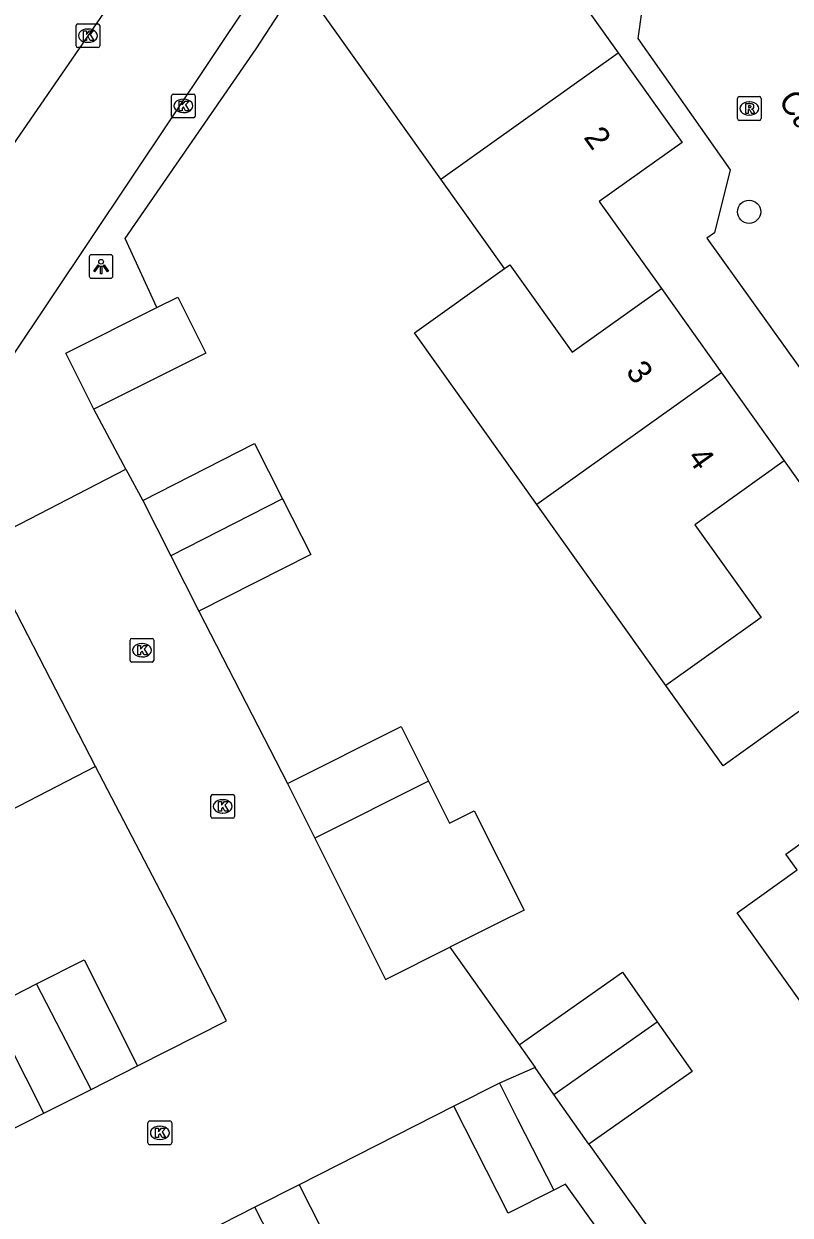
# Model space of a CAD drawing. Extents: x 158461 to 159795, y 387220 to 388672.
# Drawn here: x 159233.2 to 159265.5, y 387844.3 to 387894.6 of the extents above; entities that cross this region are included whole.
import ezdxf

# ---------------------------------------------------------------- set-up
doc = ezdxf.new("R2010")
doc.units = 0
for name, color, linetype in [('IMGEO_Boom', 7, 'Continuous'), ('IMGEO_Kolk', 7, 'Continuous'), ('IMGEO_Lichtpunt', 7, 'Continuous'), ('IMGEO_Openbare_ruimte_label', 7, 'Continuous'), ('IMGEO_Pand', 7, 'Continuous'), ('IMGEO_Pand_nummerreeks', 7, 'Continuous'), ('IMGEO_Rijbaan_lokaal_open', 7, 'Continuous'), ('IMGEO_Rioolput', 7, 'Continuous'), ('IMGEO_Voetpad_open', 7, 'Continuous')]:
    doc.layers.add(name, color=color, linetype=linetype)

msp = doc.modelspace()

# ---------------------------------------------------------------- linework, layer by layer
at = {"layer": 'IMGEO_Boom'}
msp.add_circle((159263.807, 387886.629), 0.489, dxfattribs=at)
at = {"layer": 'IMGEO_Kolk'}
for p, q in [((159235.408, 387893.628), (159235.408, 387894.48)), ((159235.483, 387894.554), (159236.335, 387894.554)), ((159235.896, 387894.334), (159235.921, 387894.334)), ((159236.409, 387894.48), (159236.409, 387893.628)), ((159235.919, 387893.774), (159235.894, 387893.774)), ((159236.335, 387893.554), (159235.483, 387893.554)), ((159239.437, 387890.666), (159239.437, 387891.518)), ((159239.512, 387891.592), (159240.364, 387891.592)), ((159239.925, 387891.372), (159239.95, 387891.372)), ((159240.438, 387891.518), (159240.438, 387890.666)), ((159239.948, 387890.812), (159239.923, 387890.812)), ((159240.364, 387890.592), (159239.512, 387890.592)), ((159237.764, 387868.638), (159238.616, 387868.638)), ((159237.689, 387867.712), (159237.689, 387868.564)), ((159238.177, 387868.418), (159238.202, 387868.418)), ((159238.69, 387868.564), (159238.69, 387867.712)), ((159238.616, 387867.638), (159237.764, 387867.638)), ((159238.2, 387867.858), (159238.175, 387867.858)), ((159241.172, 387862.054), (159242.024, 387862.054)), ((159241.097, 387861.128), (159241.097, 387861.98)), ((159241.585, 387861.834), (159241.61, 387861.834)), ((159242.098, 387861.98), (159242.098, 387861.128)), ((159242.024, 387861.054), (159241.172, 387861.054)), ((159241.608, 387861.274), (159241.583, 387861.274)), ((159238.444, 387847.361), (159238.444, 387848.213)), ((159238.519, 387848.287), (159239.371, 387848.287)), ((159238.932, 387848.067), (159238.957, 387848.067)), ((159239.445, 387848.213), (159239.445, 387847.361)), ((159238.955, 387847.507), (159238.93, 387847.507)), ((159239.371, 387847.287), (159238.519, 387847.287))]:
    msp.add_line(p, q, dxfattribs=at)
for points in [[(159235.408, 387893.628), (159235.408, 387894.48)], [(159235.483, 387894.554), (159236.335, 387894.554)], [(159235.729, 387894.254), (159235.852, 387894.254), (159235.852, 387894.103), (159235.982, 387894.254), (159236.146, 387894.254), (159236, 387894.103), (159236.153, 387893.854), (159236.001, 387893.854), (159235.916, 387894.018), (159235.852, 387893.951), (159235.852, 387893.854), (159235.729, 387893.854), (159235.729, 387894.254)], [(159236.409, 387894.48), (159236.409, 387893.628)], [(159236.335, 387893.554), (159235.483, 387893.554)], [(159239.437, 387890.666), (159239.437, 387891.518)], [(159239.512, 387891.592), (159240.364, 387891.592)], [(159239.758, 387891.292), (159239.881, 387891.292), (159239.881, 387891.141), (159240.011, 387891.292), (159240.175, 387891.292), (159240.029, 387891.141), (159240.182, 387890.892), (159240.03, 387890.892), (159239.945, 387891.056), (159239.881, 387890.989), (159239.881, 387890.892), (159239.758, 387890.892), (159239.758, 387891.292)], [(159240.438, 387891.518), (159240.438, 387890.666)], [(159240.364, 387890.592), (159239.512, 387890.592)], [(159237.764, 387868.638), (159238.616, 387868.638)], [(159237.689, 387867.712), (159237.689, 387868.564)], [(159238.01, 387868.338), (159238.133, 387868.338), (159238.133, 387868.187), (159238.263, 387868.338), (159238.427, 387868.338), (159238.281, 387868.187), (159238.434, 387867.938), (159238.282, 387867.938), (159238.197, 387868.102), (159238.133, 387868.035), (159238.133, 387867.938), (159238.01, 387867.938), (159238.01, 387868.338)], [(159238.69, 387868.564), (159238.69, 387867.712)], [(159238.616, 387867.638), (159237.764, 387867.638)], [(159241.172, 387862.054), (159242.024, 387862.054)], [(159241.097, 387861.128), (159241.097, 387861.98)], [(159241.418, 387861.754), (159241.541, 387861.754), (159241.541, 387861.603), (159241.671, 387861.754), (159241.835, 387861.754), (159241.689, 387861.603), (159241.842, 387861.354), (159241.69, 387861.354), (159241.605, 387861.518), (159241.541, 387861.451), (159241.541, 387861.354), (159241.418, 387861.354), (159241.418, 387861.754)], [(159242.098, 387861.98), (159242.098, 387861.128)], [(159242.024, 387861.054), (159241.172, 387861.054)], [(159238.444, 387847.361), (159238.444, 387848.213)], [(159238.519, 387848.287), (159239.371, 387848.287)], [(159238.765, 387847.987), (159238.888, 387847.987), (159238.888, 387847.836), (159239.018, 387847.987), (159239.182, 387847.987), (159239.036, 387847.836), (159239.189, 387847.587), (159239.037, 387847.587), (159238.952, 387847.751), (159238.888, 387847.684), (159238.888, 387847.587), (159238.765, 387847.587), (159238.765, 387847.987)], [(159239.445, 387848.213), (159239.445, 387847.361)], [(159239.371, 387847.287), (159238.519, 387847.287)]]:
    msp.add_lwpolyline(points, dxfattribs=at)
for centre, start, end in [((159235.485, 387894.478), 91.552, 178.448), ((159235.485, 387894.478), 91.552, 178.448), ((159236.333, 387894.478), 1.552, 88.448), ((159236.333, 387894.478), 1.552, 88.448), ((159235.485, 387893.63), 181.552, 268.448), ((159235.485, 387893.63), 181.552, 268.448), ((159236.333, 387893.63), 271.552, 358.448), ((159236.333, 387893.63), 271.552, 358.448), ((159239.514, 387891.516), 91.552, 178.448), ((159239.514, 387891.516), 91.552, 178.448), ((159240.362, 387891.516), 1.552, 88.448), ((159240.362, 387891.516), 1.552, 88.448), ((159239.514, 387890.668), 181.552, 268.448), ((159239.514, 387890.668), 181.552, 268.448), ((159240.362, 387890.668), 271.552, 358.448), ((159240.362, 387890.668), 271.552, 358.448), ((159237.766, 387868.562), 91.552, 178.448), ((159237.766, 387868.562), 91.552, 178.448), ((159238.614, 387868.562), 1.552, 88.448), ((159238.614, 387868.562), 1.552, 88.448), ((159237.766, 387867.714), 181.552, 268.448), ((159237.766, 387867.714), 181.552, 268.448), ((159238.614, 387867.714), 271.552, 358.448), ((159238.614, 387867.714), 271.552, 358.448), ((159241.174, 387861.978), 91.552, 178.448), ((159241.174, 387861.978), 91.552, 178.448), ((159242.022, 387861.978), 1.552, 88.448), ((159242.022, 387861.978), 1.552, 88.448), ((159241.174, 387861.13), 181.552, 268.448), ((159241.174, 387861.13), 181.552, 268.448), ((159242.022, 387861.13), 271.552, 358.448), ((159242.022, 387861.13), 271.552, 358.448), ((159238.521, 387848.211), 91.552, 178.448), ((159238.521, 387848.211), 91.552, 178.448), ((159239.369, 387848.211), 1.552, 88.448), ((159239.369, 387848.211), 1.552, 88.448), ((159238.521, 387847.363), 181.552, 268.448), ((159238.521, 387847.363), 181.552, 268.448), ((159239.369, 387847.363), 271.552, 358.448), ((159239.369, 387847.363), 271.552, 358.448)]:
    msp.add_arc(centre, 0.0765, start, end, dxfattribs=at)
for centre, major_axis, ratio, start_param, end_param in [((159235.895, 387894.054), (-0.387, 0.002), 0.722429, 4.712389, 7.853982), ((159235.92, 387894.054), (-0.39, 0.002), 0.717154, 1.570796, 4.712389), ((159239.924, 387891.092), (-0.387, 0.002), 0.722429, 4.712389, 7.853982), ((159239.949, 387891.092), (-0.39, 0.002), 0.717154, 1.570796, 4.712389), ((159238.176, 387868.138), (-0.387, 0.002), 0.722429, 4.712389, 7.853982), ((159238.201, 387868.138), (-0.39, 0.002), 0.717154, 1.570796, 4.712389), ((159241.584, 387861.554), (-0.387, 0.002), 0.722429, 4.712389, 7.853982), ((159241.609, 387861.554), (-0.39, 0.002), 0.717154, 1.570796, 4.712389), ((159238.931, 387847.787), (-0.387, 0.002), 0.722429, 4.712389, 7.853982), ((159238.956, 387847.787), (-0.39, 0.002), 0.717154, 1.570796, 4.712389)]:
    msp.add_ellipse(centre, major_axis=major_axis, ratio=ratio, start_param=start_param, end_param=end_param, dxfattribs=at)
at = {"layer": 'IMGEO_Lichtpunt'}
for p, q in [((159235.968, 387884.724), (159235.968, 387883.917)), ((159235.968, 387884.724), (159235.968, 387883.917)), ((159236.87, 387884.819), (159236.062, 387884.819)), ((159236.87, 387884.819), (159236.062, 387884.819)), ((159236.964, 387883.917), (159236.964, 387884.724)), ((159236.964, 387883.917), (159236.964, 387884.724)), ((159236.062, 387883.823), (159236.87, 387883.823)), ((159236.062, 387883.823), (159236.87, 387883.823))]:
    msp.add_line(p, q, dxfattribs=at)
for points in [[(159236.342, 387884.388), (159236.381, 387884.36), (159236.193, 387884.098), (159236.155, 387884.125), (159236.342, 387884.388)], [(159236.444, 387884.34), (159236.491, 387884.34), (159236.491, 387884.018), (159236.444, 387884.018), (159236.444, 387884.34)], [(159236.554, 387884.36), (159236.592, 387884.387), (159236.779, 387884.125), (159236.74, 387884.097), (159236.554, 387884.36)]]:
    msp.add_lwpolyline(points, dxfattribs=at)
msp.add_circle((159236.467, 387884.522), 0.0994, dxfattribs=at)
for centre, start, end in [((159236.062, 387884.724), 90, 180), ((159236.062, 387884.724), 90, 180), ((159236.87, 387884.724), 0, 90), ((159236.87, 387884.724), 0, 90), ((159236.062, 387883.917), 180, 270), ((159236.062, 387883.917), 180, 270), ((159236.87, 387883.917), 270, 0), ((159236.87, 387883.917), 270, 360)]:
    msp.add_arc(centre, 0.0946, start, end, dxfattribs=at)
at = {"layer": 'IMGEO_Pand'}
for points in [[(159250.8, 387888), (159245.607, 387895.28), (159253.088, 387900.617), (159258.283, 387893.334)], [(159250.8, 387888), (159258.283, 387893.334)], [(159258.283, 387893.334), (159260.977, 387889.557), (159257.486, 387887.066), (159260.108, 387883.39)], [(159253.485, 387884.237), (159250.8, 387888)], [(159254.853, 387874.282), (159252.589, 387877.456), (159249.685, 387881.526), (159253.485, 387884.237)], [(159253.485, 387884.237), (159253.707, 387884.393), (159256.34, 387880.702), (159260.108, 387883.39)], [(159260.108, 387883.39), (159262.643, 387879.837)], [(159238.822, 387882.588), (159239.702, 387883.028), (159240.881, 387880.668), (159236.157, 387878.307)], [(159236.157, 387878.307), (159234.978, 387880.667), (159238.822, 387882.588)], [(159262.643, 387879.837), (159254.853, 387874.282)], [(159262.643, 387879.837), (159265.293, 387876.122)], [(159238.223, 387874.456), (159242.936, 387876.851), (159244.122, 387874.518)], [(159265.293, 387876.122), (159261.524, 387873.434), (159264.319, 387869.516), (159264.067, 387869.336), (159260.298, 387866.648)], [(159265.293, 387876.122), (159267.797, 387872.612), (159271.269, 387875.089), (159273.971, 387871.301)], [(159238.223, 387874.456), (159239.41, 387872.122)], [(159244.122, 387874.518), (159239.41, 387872.122)], [(159244.122, 387874.518), (159245.309, 387872.183), (159240.596, 387869.788)], [(159260.298, 387866.648), (159254.853, 387874.282)], [(159239.41, 387872.122), (159240.596, 387869.788)], [(159236.235, 387863.236), (159232.663, 387870.162)], [(159266.478, 387865.956), (159262.709, 387863.267), (159260.298, 387866.648)], [(159244.334, 387862.518), (159249.13, 387864.918), (159250.281, 387862.618)], [(159236.235, 387863.236), (159230.537, 387860.297)], [(159250.281, 387862.618), (159245.486, 387860.217)], [(159250.281, 387862.618), (159251.169, 387860.844), (159252.214, 387861.367), (159254.31, 387857.18), (159253.265, 387856.657), (159251.187, 387855.616)], [(159244.334, 387862.518), (159245.486, 387860.217)], [(159268.037, 387850.434), (159263.309, 387857.061), (159265.83, 387858.873), (159265.351, 387859.545), (159269.129, 387862.24), (159269.017, 387862.398)], [(159245.486, 387860.217), (159248.472, 387854.257), (159251.187, 387855.616)], [(159233.747, 387854.072), (159235.745, 387855.083), (159238.007, 387850.617)], [(159254.102, 387851.504), (159258.46, 387854.566), (159259.933, 387852.47)], [(159234.049, 387848.612), (159231.786, 387853.079), (159233.747, 387854.072)], [(159236.042, 387849.622), (159233.747, 387854.072)], [(159255.575, 387849.408), (159259.933, 387852.47)], [(159259.933, 387852.47), (159261.406, 387850.374), (159257.049, 387847.311)], [(159254.102, 387851.504), (159254.775, 387850.546)], [(159236.042, 387849.622), (159238.007, 387850.617)], [(159255.575, 387849.408), (159254.775, 387850.546)], [(159234.049, 387848.612), (159236.042, 387849.622)], [(159253.275, 387849.881), (159251.355, 387848.908)], [(159253.275, 387849.881), (159254.042, 387848.368), (159255.562, 387845.372)], [(159257.049, 387847.311), (159255.575, 387849.408)], [(159255.562, 387845.372), (159253.643, 387844.398), (159251.355, 387848.908)], [(159244.828, 387845.596), (159242.956, 387844.647)], [(159244.828, 387845.596), (159247.115, 387841.088), (159245.255, 387840.145)], [(159242.956, 387844.647), (159240.857, 387843.582)], [(159245.255, 387840.145), (159242.956, 387844.647)]]:
    msp.add_lwpolyline(points, dxfattribs=at)
at = {"layer": 'IMGEO_Rijbaan_lokaal_open'}
for points in [[(159231.4, 387887.515), (159243.663, 387905.309)], [(159251.15, 387904.563), (159254.097, 387903.52), (159259.461, 387896.434), (159259.107, 387893.942), (159263.002, 387888.398), (159262.351, 387885.744), (159262.022, 387885.512), (159267.885, 387877.332), (159268.252, 387877.604), (159270.943, 387877.27), (159278.67, 387866.451), (159278.077, 387863.889), (159277.689, 387863.586), (159283.57, 387855.344), (159283.968, 387855.625), (159286.679, 387855.133), (159291.055, 387849.05), (159290.264, 387848.481)], [(159247.867, 387903.194), (159232.628, 387880.416), (159228.909, 387876.539)], [(159231.41, 387872.62), (159237.516, 387875.773)], [(159237.516, 387875.773), (159238.223, 387874.456)], [(159240.596, 387869.788), (159244.334, 387862.518)], [(159238.007, 387850.617), (159241.754, 387852.515), (159239.491, 387856.982), (159236.235, 387863.236)], [(159251.187, 387855.616), (159254.102, 387851.504)], [(159254.775, 387850.546), (159253.275, 387849.881)], [(159228.068, 387844.083), (159227.45, 387845.27), (159234.049, 387848.612)], [(159251.355, 387848.908), (159244.828, 387845.596)]]:
    msp.add_lwpolyline(points, dxfattribs=at)
at = {"layer": 'IMGEO_Rioolput'}
for p, q in [((159263.315, 387890.557), (159263.315, 387891.409)), ((159263.39, 387891.483), (159264.242, 387891.483)), ((159263.803, 387891.263), (159263.828, 387891.263)), ((159264.316, 387891.409), (159264.316, 387890.557)), ((159263.826, 387890.703), (159263.801, 387890.703)), ((159264.242, 387890.483), (159263.39, 387890.483))]:
    msp.add_line(p, q, dxfattribs=at)
for points in [[(159263.315, 387890.557), (159263.315, 387891.409)], [(159263.39, 387891.483), (159264.242, 387891.483)], [(159264.316, 387891.409), (159264.316, 387890.557)], [(159263.904, 387891.181), (159263.652, 387891.183), (159263.652, 387890.783)], [(159263.652, 387890.783), (159263.776, 387890.783), (159263.776, 387890.945), (159263.787, 387890.945)], [(159263.83, 387891.102), (159263.776, 387891.102), (159263.776, 387891.021)], [(159263.776, 387891.021), (159263.828, 387891.021)], [(159263.834, 387890.916), (159263.905, 387890.783), (159264.045, 387890.783), (159263.98, 387890.909)], [(159264.242, 387890.483), (159263.39, 387890.483)]]:
    msp.add_lwpolyline(points, dxfattribs=at)
for centre, radius, start, end in [((159263.392, 387891.407), 0.0765, 91.552, 178.448), ((159263.392, 387891.407), 0.0765, 91.552, 178.448), ((159264.24, 387891.407), 0.0765, 1.552, 88.448), ((159264.24, 387891.407), 0.0765, 1.552, 88.448), ((159263.786, 387890.892), 0.0533, 26.0293, 88.6989), ((159263.812, 387891.21), 0.19, 274.7715, 282.9687), ((159263.836, 387891.006), 0.0964, 77.0061, 93.1865), ((159263.85, 387891.063), 0.0378, 276.6634, 79.6772), ((159263.903, 387891.071), 0.109, 350.3612, 89.416), ((159263.901, 387891.071), 0.112, 277.5842, 350.9817), ((159263.885, 387890.856), 0.108, 29.5134, 73.7905), ((159263.392, 387890.559), 0.0765, 181.552, 268.448), ((159263.392, 387890.559), 0.0765, 181.552, 268.448), ((159264.24, 387890.559), 0.0765, 271.552, 358.448), ((159264.24, 387890.559), 0.0765, 271.552, 358.448)]:
    msp.add_arc(centre, radius, start, end, dxfattribs=at)
for centre, major_axis, ratio, start_param, end_param in [((159263.802, 387890.983), (-0.387, 0.002), 0.722429, 4.712389, 7.853982), ((159263.827, 387890.983), (-0.39, 0.002), 0.717154, 1.570796, 4.712389)]:
    msp.add_ellipse(centre, major_axis=major_axis, ratio=ratio, start_param=start_param, end_param=end_param, dxfattribs=at)
at = {"layer": 'IMGEO_Voetpad_open'}
for points in [[(159238.822, 387882.588), (159237.483, 387885.495), (159243.015, 387893.504), (159249.369, 387903.276), (159251.15, 387904.563)], [(159237.516, 387875.773), (159236.157, 387878.307)], [(159257.049, 387847.311), (159260.26, 387842.787)], [(159266.336, 387831.274), (159256.055, 387845.622), (159255.562, 387845.372)]]:
    msp.add_lwpolyline(points, dxfattribs=at)

# ---------------------------------------------------------------- texts
at = {"layer": 'IMGEO_Openbare_ruimte_label'}
msp.add_text('Canneshof', height=1, rotation=305.6442, dxfattribs=at).set_placement((159265.006, 387891.312))
at = {"layer": 'IMGEO_Pand_nummerreeks'}
for s, rotation, p in [('2', 305.4999, (159256.799, 387889.767)), ('3', 305.5028, (159258.575, 387879.892)), ('4', 305.5028, (159261.167, 387876.258))]:
    msp.add_text(s, height=1, rotation=rotation, dxfattribs=at).set_placement(p)

doc.saveas('drawing.dxf')
